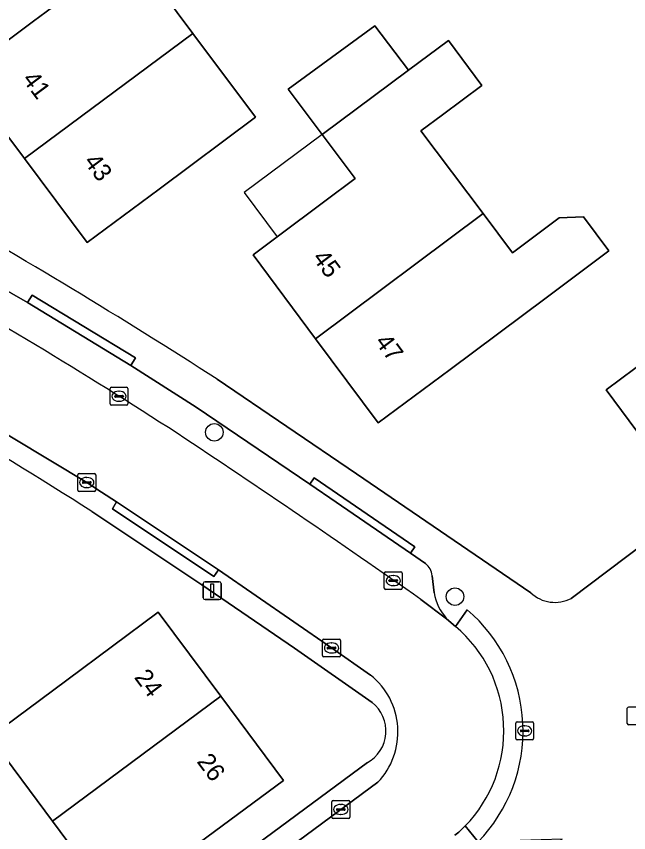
# Model space of a CAD drawing. Extents: x 163426 to 164192, y 380329 to 381641.
# Drawn here: x 163727.99 to 163762.15, y 381384.4 to 381429.97 of the extents above; entities that cross this region are included whole.
import ezdxf

# ---------------------------------------------------------------- set-up
doc = ezdxf.new("R2010")
doc.units = 0
for name, color, linetype in [('IMGEO_Boom', 7, 'Continuous'), ('IMGEO_Erf', 7, 'Continuous'), ('IMGEO_Kolk', 7, 'Continuous'), ('IMGEO_Lichtmast', 7, 'Continuous'), ('IMGEO_Pand', 7, 'Continuous'), ('IMGEO_Pand_nummerreeks', 7, 'Continuous'), ('IMGEO_Pand_overbouw', 7, 'Continuous'), ('IMGEO_Parkeervlak_open', 7, 'Continuous'), ('IMGEO_Rijbaan_lokaal_open', 7, 'Continuous'), ('IMGEO_Rioolput', 7, 'Continuous'), ('IMGEO_Voetpad_open', 7, 'Continuous')]:
    doc.layers.add(name, color=color, linetype=linetype)

msp = doc.modelspace()

# ---------------------------------------------------------------- linework, layer by layer
at = {"layer": 'IMGEO_Boom'}
for centre in [(163739.041, 381406.75), (163752.465, 381397.577)]:
    msp.add_circle(centre, 0.489, dxfattribs=at)
at = {"layer": 'IMGEO_Erf'}
for points in [[(163734.392, 381433.644), (163737.844, 381429.013), (163741.332, 381424.334), (163735.959, 381420.329), (163731.95, 381417.34), (163728.442, 381422.029), (163724.94, 381426.71), (163727.089, 381428.312), (163728.949, 381429.699), (163730.718, 381431.018)], [(163758.95, 381397.479), (163763.037, 381400.559), (163771.273, 381389.773), (163771.409, 381389.878), (163777.989, 381388.455), (163788.257, 381395.968), (163789.689, 381397.016), (163798.219, 381403.447), (163803.621, 381396.043), (163804.163, 381395.367), (163836.242, 381419.16), (163833.927, 381420.874)], [(163764.37, 381404.43), (163760.897, 381409.114), (163764.903, 381412.107)], [(163739.193, 381409.711), (163746.975, 381404.442), (163756.688, 381397.794)], [(163747.844, 381391.661), (163743.505, 381394.694), (163738.345, 381398.241), (163732.205, 381402.336)], [(163708.373, 381359.322), (163747.579, 381388.314)]]:
    msp.add_lwpolyline(points, dxfattribs=at)
for points in [[(163754.028, 381418.967), (163755.672, 381416.777), (163758.271, 381418.715), (163759.627, 381418.774), (163761.049, 381416.878), (163757.56, 381414.26), (163752.192, 381410.265), (163748.18, 381407.28), (163744.69, 381411.964), (163741.2, 381416.65), (163742.547, 381417.66), (163745.2, 381419.651), (163746.896, 381420.924), (163745.057, 381423.374), (163743.158, 381425.905), (163747.99, 381429.44), (163749.878, 381426.957), (163752.106, 381428.613), (163753.964, 381426.112), (163751.764, 381424.477), (163750.567, 381423.579)], [(163726.52, 381389.74), (163730.808, 381392.923), (163735.91, 381396.71), (163739.402, 381392.014), (163742.9, 381387.31), (163733.49, 381380.36), (163730.005, 381385.05)]]:
    msp.add_lwpolyline(points, close=True, dxfattribs=at)
for centre, radius, start, end in [((163566.802, 381142.473), 318.017, 57.1746, 60.61257), ((163568.911, 381145.18), 304.622, 57.58447, 61.51364), ((163758.042, 381399.241), 1.982, 226.8964, 297.2478), ((163746.598, 381390.076), 2.017, 299.1188, 51.8272)]:
    msp.add_arc(centre, radius, start, end, dxfattribs=at)
at = {"layer": 'IMGEO_Kolk'}
for p, q in [((163733.219, 381408.336), (163733.219, 381409.188)), ((163733.294, 381409.262), (163734.146, 381409.262)), ((163733.707, 381409.042), (163733.732, 381409.042)), ((163734.22, 381409.188), (163734.22, 381408.336)), ((163733.478, 381408.756), (163733.478, 381408.768)), ((163733.916, 381408.719), (163733.518, 381408.719)), ((163733.521, 381408.805), (163733.919, 381408.805)), ((163733.962, 381408.768), (163733.962, 381408.756)), ((163734.146, 381408.262), (163733.294, 381408.262)), ((163733.73, 381408.482), (163733.705, 381408.482)), ((163731.418, 381403.523), (163731.418, 381404.375)), ((163731.493, 381404.449), (163732.345, 381404.449)), ((163731.906, 381404.229), (163731.931, 381404.229)), ((163732.419, 381404.375), (163732.419, 381403.523)), ((163731.677, 381403.943), (163731.677, 381403.955)), ((163732.115, 381403.906), (163731.717, 381403.906)), ((163731.72, 381403.992), (163732.118, 381403.992)), ((163731.929, 381403.669), (163731.904, 381403.669)), ((163732.161, 381403.955), (163732.161, 381403.943)), ((163732.345, 381403.449), (163731.493, 381403.449)), ((163748.521, 381398.045), (163748.521, 381398.897)), ((163748.596, 381398.971), (163749.448, 381398.971)), ((163749.009, 381398.751), (163749.034, 381398.751)), ((163749.522, 381398.897), (163749.522, 381398.045)), ((163748.78, 381398.465), (163748.78, 381398.477)), ((163749.218, 381398.428), (163748.82, 381398.428)), ((163748.823, 381398.514), (163749.221, 381398.514)), ((163749.032, 381398.191), (163749.007, 381398.191)), ((163749.264, 381398.477), (163749.264, 381398.465)), ((163749.448, 381397.971), (163748.596, 381397.971)), ((163745.075, 381394.286), (163745.075, 381395.138)), ((163745.15, 381395.212), (163746.002, 381395.212)), ((163745.563, 381394.992), (163745.588, 381394.992)), ((163746.076, 381395.138), (163746.076, 381394.286)), ((163745.334, 381394.706), (163745.334, 381394.718)), ((163745.772, 381394.669), (163745.374, 381394.669)), ((163745.377, 381394.755), (163745.775, 381394.755)), ((163745.818, 381394.718), (163745.818, 381394.706)), ((163746.002, 381394.212), (163745.15, 381394.212)), ((163745.586, 381394.432), (163745.561, 381394.432)), ((163762.08, 381390.493), (163762.08, 381391.345)), ((163762.155, 381391.419), (163763.007, 381391.419)), ((163763.007, 381390.419), (163762.155, 381390.419)), ((163745.594, 381385.272), (163745.594, 381386.124)), ((163745.669, 381386.198), (163746.521, 381386.198)), ((163746.082, 381385.978), (163746.107, 381385.978)), ((163746.595, 381386.124), (163746.595, 381385.272)), ((163745.853, 381385.692), (163745.853, 381385.704)), ((163746.291, 381385.655), (163745.893, 381385.655)), ((163745.896, 381385.741), (163746.294, 381385.741)), ((163746.105, 381385.418), (163746.08, 381385.418)), ((163746.337, 381385.704), (163746.337, 381385.692)), ((163746.521, 381385.198), (163745.669, 381385.198))]:
    msp.add_line(p, q, dxfattribs=at)
for points in [[(163733.219, 381408.336), (163733.219, 381409.188)], [(163733.294, 381409.262), (163734.146, 381409.262)], [(163734.22, 381409.188), (163734.22, 381408.336)], [(163734.146, 381408.262), (163733.294, 381408.262)], [(163731.418, 381403.523), (163731.418, 381404.375)], [(163731.493, 381404.449), (163732.345, 381404.449)], [(163732.419, 381404.375), (163732.419, 381403.523)], [(163732.345, 381403.449), (163731.493, 381403.449)], [(163748.521, 381398.045), (163748.521, 381398.897)], [(163748.596, 381398.971), (163749.448, 381398.971)], [(163749.522, 381398.897), (163749.522, 381398.045)], [(163749.448, 381397.971), (163748.596, 381397.971)], [(163745.075, 381394.286), (163745.075, 381395.138)], [(163745.15, 381395.212), (163746.002, 381395.212)], [(163746.076, 381395.138), (163746.076, 381394.286)], [(163746.002, 381394.212), (163745.15, 381394.212)], [(163762.08, 381390.493), (163762.08, 381391.345)], [(163762.155, 381391.419), (163763.007, 381391.419)], [(163763.007, 381390.419), (163762.155, 381390.419)], [(163745.594, 381385.272), (163745.594, 381386.124)], [(163745.669, 381386.198), (163746.521, 381386.198)], [(163746.595, 381386.124), (163746.595, 381385.272)], [(163746.521, 381385.198), (163745.669, 381385.198)]]:
    msp.add_lwpolyline(points, dxfattribs=at)
for centre, radius, start, end in [((163733.296, 381409.186), 0.0765, 91.552, 178.448), ((163733.296, 381409.186), 0.0765, 91.552, 178.448), ((163734.144, 381409.186), 0.0765, 1.552, 88.448), ((163734.144, 381409.186), 0.0765, 1.552, 88.448), ((163733.518, 381408.765), 0.0403, 85.8775, 175.7526), ((163733.515, 381408.755), 0.0366, 178.938, 274.7102), ((163733.919, 381408.762), 0.043, 264.8664, 352.4533), ((163733.923, 381408.767), 0.0386, 1.7309, 96.639), ((163733.296, 381408.338), 0.0765, 181.552, 268.448), ((163733.296, 381408.338), 0.0765, 181.552, 268.448), ((163734.144, 381408.338), 0.0765, 271.552, 358.448), ((163734.144, 381408.338), 0.0765, 271.552, 358.448), ((163731.495, 381404.373), 0.0765, 91.552, 178.448), ((163731.495, 381404.373), 0.0765, 91.552, 178.448), ((163732.343, 381404.373), 0.0765, 1.552, 88.448), ((163732.343, 381404.373), 0.0765, 1.552, 88.448), ((163731.717, 381403.952), 0.0403, 85.8775, 175.7526), ((163731.714, 381403.942), 0.0366, 178.938, 274.7102), ((163732.118, 381403.949), 0.043, 264.8664, 352.4533), ((163732.122, 381403.954), 0.0386, 1.7309, 96.639), ((163731.495, 381403.525), 0.0765, 181.552, 268.448), ((163731.495, 381403.525), 0.0765, 181.552, 268.448), ((163732.343, 381403.525), 0.0765, 271.552, 358.448), ((163732.343, 381403.525), 0.0765, 271.552, 358.448), ((163748.598, 381398.895), 0.0765, 91.552, 178.448), ((163748.598, 381398.895), 0.0765, 91.552, 178.448), ((163749.446, 381398.895), 0.0765, 1.552, 88.448), ((163749.446, 381398.895), 0.0765, 1.552, 88.448), ((163748.82, 381398.474), 0.0403, 85.8775, 175.7526), ((163748.817, 381398.464), 0.0366, 178.938, 274.7102), ((163749.221, 381398.471), 0.043, 264.8664, 352.4533), ((163749.225, 381398.476), 0.0386, 1.7309, 96.639), ((163748.598, 381398.047), 0.0765, 181.552, 268.448), ((163748.598, 381398.047), 0.0765, 181.552, 268.448), ((163749.446, 381398.047), 0.0765, 271.552, 358.448), ((163749.446, 381398.047), 0.0765, 271.552, 358.448), ((163745.152, 381395.136), 0.0765, 91.552, 178.448), ((163745.152, 381395.136), 0.0765, 91.552, 178.448), ((163746, 381395.136), 0.0765, 1.552, 88.448), ((163746, 381395.136), 0.0765, 1.552, 88.448), ((163745.374, 381394.715), 0.0403, 85.8775, 175.7526), ((163745.371, 381394.705), 0.0366, 178.938, 274.7102), ((163745.775, 381394.712), 0.043, 264.8664, 352.4533), ((163745.779, 381394.717), 0.0386, 1.7309, 96.639), ((163745.152, 381394.288), 0.0765, 181.552, 268.448), ((163745.152, 381394.288), 0.0765, 181.552, 268.448), ((163746, 381394.288), 0.0765, 271.552, 358.448), ((163746, 381394.288), 0.0765, 271.552, 358.448), ((163762.157, 381391.343), 0.0765, 91.552, 178.448), ((163762.157, 381391.343), 0.0765, 91.552, 178.448), ((163762.157, 381390.495), 0.0765, 181.552, 268.448), ((163762.157, 381390.495), 0.0765, 181.552, 268.448), ((163745.671, 381386.122), 0.0765, 91.552, 178.448), ((163745.671, 381386.122), 0.0765, 91.552, 178.448), ((163746.519, 381386.122), 0.0765, 1.552, 88.448), ((163746.519, 381386.122), 0.0765, 1.552, 88.448), ((163745.893, 381385.701), 0.0403, 85.8775, 175.7526), ((163745.89, 381385.691), 0.0366, 178.938, 274.7102), ((163746.294, 381385.698), 0.043, 264.8664, 352.4533), ((163746.298, 381385.703), 0.0386, 1.7309, 96.639), ((163745.671, 381385.274), 0.0765, 181.552, 268.448), ((163745.671, 381385.274), 0.0765, 181.552, 268.448), ((163746.519, 381385.274), 0.0765, 271.552, 358.448), ((163746.519, 381385.274), 0.0765, 271.552, 358.448)]:
    msp.add_arc(centre, radius, start, end, dxfattribs=at)
for centre, major_axis, ratio, start_param, end_param in [((163733.706, 381408.762), (-0.387, 0.002), 0.722429, 4.712389, 7.853982), ((163733.731, 381408.762), (-0.39, 0.002), 0.717154, 1.570796, 4.712389), ((163731.905, 381403.949), (-0.387, 0.002), 0.722429, 4.712389, 7.853982), ((163731.93, 381403.949), (-0.39, 0.002), 0.717154, 1.570796, 4.712389), ((163749.008, 381398.471), (-0.387, 0.002), 0.722429, 4.712389, 7.853982), ((163749.033, 381398.471), (-0.39, 0.002), 0.717154, 1.570796, 4.712389), ((163745.562, 381394.712), (-0.387, 0.002), 0.722429, 4.712389, 7.853982), ((163745.587, 381394.712), (-0.39, 0.002), 0.717154, 1.570796, 4.712389), ((163746.081, 381385.698), (-0.387, 0.002), 0.722429, 4.712389, 7.853982), ((163746.106, 381385.698), (-0.39, 0.002), 0.717154, 1.570796, 4.712389)]:
    msp.add_ellipse(centre, major_axis=major_axis, ratio=ratio, start_param=start_param, end_param=end_param, dxfattribs=at)
at = {"layer": 'IMGEO_Lichtmast'}
for p, q in [((163738.423, 381397.511), (163738.423, 381398.311)), ((163738.423, 381398.311), (163738.423, 381397.511)), ((163738.523, 381398.411), (163739.313, 381398.411)), ((163739.313, 381398.411), (163738.523, 381398.411)), ((163739.413, 381398.311), (163739.413, 381397.511)), ((163739.413, 381397.511), (163739.413, 381398.311)), ((163739.313, 381397.411), (163738.523, 381397.411)), ((163738.523, 381397.411), (163739.313, 381397.411))]:
    msp.add_line(p, q, dxfattribs=at)
msp.add_lwpolyline([(163738.843, 381398.286), (163738.993, 381398.286), (163738.993, 381397.536), (163738.843, 381397.536), (163738.843, 381398.286)], dxfattribs=at)
for centre, start, end in [((163738.523, 381398.311), 90, 180), ((163738.523, 381398.311), 90, 180), ((163739.313, 381398.311), 0, 90), ((163739.313, 381398.311), 360, 90), ((163738.523, 381397.511), 180, 270), ((163738.523, 381397.511), 180, 270), ((163739.313, 381397.511), 270, 0), ((163739.313, 381397.511), 270, 0)]:
    msp.add_arc(centre, 0.1, start, end, dxfattribs=at)
at = {"layer": 'IMGEO_Pand'}
for points in [[(163737.844, 381429.013), (163734.392, 381433.644), (163735.58, 381434.529), (163738.429, 381436.662), (163736.539, 381439.186), (163733.697, 381437.058), (163728.895, 381433.463), (163730.718, 381431.018), (163728.949, 381429.699), (163727.089, 381428.312), (163724.94, 381426.71), (163728.442, 381422.029)], [(163745.057, 381423.374), (163749.878, 381426.957), (163747.99, 381429.44), (163743.158, 381425.905)], [(163728.442, 381422.029), (163731.95, 381417.34), (163735.959, 381420.329), (163741.332, 381424.334), (163737.844, 381429.013)], [(163750.567, 381423.579), (163751.764, 381424.477), (163753.964, 381426.112), (163752.106, 381428.613), (163749.878, 381426.957), (163745.057, 381423.374), (163746.896, 381420.924), (163745.2, 381419.651), (163742.547, 381417.66), (163741.2, 381416.65), (163744.69, 381411.964), (163754.028, 381418.967)], [(163764.37, 381404.43), (163773.693, 381411.384), (163770.257, 381415.983), (163771.453, 381416.876), (163769.568, 381419.396), (163764.754, 381415.833), (163766.594, 381413.371), (163764.903, 381412.107), (163760.897, 381409.114)], [(163757.56, 381414.26), (163761.049, 381416.878), (163759.627, 381418.774), (163758.271, 381418.715), (163755.672, 381416.777), (163754.028, 381418.967), (163744.69, 381411.964), (163748.18, 381407.28), (163752.192, 381410.265)], [(163739.402, 381392.014), (163735.91, 381396.71), (163730.808, 381392.923), (163726.52, 381389.74), (163730.005, 381385.05)], [(163739.402, 381392.014), (163730.005, 381385.05), (163733.49, 381380.36), (163742.9, 381387.31)]]:
    msp.add_lwpolyline(points, close=True, dxfattribs=at)
at = {"layer": 'IMGEO_Pand_overbouw'}
msp.add_lwpolyline([(163746.896, 381420.924), (163745.057, 381423.374), (163740.704, 381420.139), (163742.547, 381417.66), (163745.2, 381419.651)], close=True, dxfattribs=at)
at = {"layer": 'IMGEO_Parkeervlak_open'}
for points in [[(163750.813, 381399.424), (163749.98, 381399.998), (163745.828, 381402.859), (163744.365, 381403.852), (163738.022, 381408.156), (163734.377, 381410.478), (163728.612, 381413.989), (163721.863, 381417.859), (163717.18, 381420.475), (163711.17, 381423.661), (163704.786, 381426.841), (163702.185, 381428.093)], [(163751.305, 381397.785), (163751.198, 381398.748)], [(163750.565, 381397.42), (163752, 381396.348)]]:
    msp.add_lwpolyline(points, dxfattribs=at)
for centre, radius, start, end in [((163572.105, 381151.181), 304.084, 57.16919, 60.68189), ((163391.89, 380886.175), 624.515, 54.947587, 56.457742), ((163750.206, 381398.631), 0.999, 6.7513, 52.574), ((163754.172, 381398.285), 2.91, 189.892, 221.7292)]:
    msp.add_arc(centre, radius, start, end, dxfattribs=at)
at = {"layer": 'IMGEO_Rijbaan_lokaal_open'}
for points in [[(163663.814, 381435.918), (163664.399, 381435.726), (163664.986, 381435.542), (163671.456, 381433.335), (163681.471, 381429.731), (163685.687, 381428.038), (163692.2, 381425.235), (163700.244, 381421.446), (163702.915, 381420.141), (163707.011, 381418.104), (163714.91, 381413.923), (163718.401, 381412.028), (163723.593, 381408.953), (163731.916, 381403.95), (163732.751, 381403.408), (163733.581, 381402.861), (163739.262, 381399.081), (163745.573, 381394.713), (163747.757, 381393.202)], [(163752.501, 381395.915), (163752, 381396.348), (163750.565, 381397.42)], [(163748.158, 381387.217), (163724.22, 381369.527), (163719.347, 381365.925), (163709.45, 381358.635)], [(163752.458, 381384.261), (163752.686, 381384.43), (163753.038, 381384.776)]]:
    msp.add_lwpolyline(points, dxfattribs=at)
for centre, radius, start, end in [((163572.105, 381151.181), 304.084, 57.16919, 60.68189), ((163391.89, 380886.175), 624.515, 54.947587, 56.457742), ((163747.541, 381390.093), 7.648, 315.9535, 49.5666), ((163745.209, 381390.025), 4.073, 316.4038, 51.2624)]:
    msp.add_arc(centre, radius, start, end, dxfattribs=at)
at = {"layer": 'IMGEO_Rioolput'}
for p, q in [((163755.853, 381389.661), (163755.853, 381390.513)), ((163755.928, 381390.587), (163756.78, 381390.587)), ((163756.341, 381390.367), (163756.366, 381390.367)), ((163756.854, 381390.513), (163756.854, 381389.661)), ((163756.112, 381390.081), (163756.112, 381390.093)), ((163756.55, 381390.044), (163756.152, 381390.044)), ((163756.155, 381390.13), (163756.553, 381390.13)), ((163756.596, 381390.093), (163756.596, 381390.081)), ((163756.78, 381389.587), (163755.928, 381389.587)), ((163756.364, 381389.807), (163756.339, 381389.807))]:
    msp.add_line(p, q, dxfattribs=at)
for points in [[(163755.853, 381389.661), (163755.853, 381390.513)], [(163755.928, 381390.587), (163756.78, 381390.587)], [(163756.854, 381390.513), (163756.854, 381389.661)], [(163756.78, 381389.587), (163755.928, 381389.587)]]:
    msp.add_lwpolyline(points, dxfattribs=at)
for centre, radius, start, end in [((163755.93, 381390.511), 0.0765, 91.552, 178.448), ((163755.93, 381390.511), 0.0765, 91.552, 178.448), ((163756.778, 381390.511), 0.0765, 1.552, 88.448), ((163756.778, 381390.511), 0.0765, 1.552, 88.448), ((163756.152, 381390.09), 0.0403, 85.8775, 175.7526), ((163756.149, 381390.08), 0.0366, 178.938, 274.7102), ((163756.553, 381390.087), 0.043, 264.8664, 352.4533), ((163756.557, 381390.092), 0.0386, 1.7309, 96.639), ((163755.93, 381389.663), 0.0765, 181.552, 268.448), ((163755.93, 381389.663), 0.0765, 181.552, 268.448), ((163756.778, 381389.663), 0.0765, 271.552, 358.448), ((163756.778, 381389.663), 0.0765, 271.552, 358.448)]:
    msp.add_arc(centre, radius, start, end, dxfattribs=at)
for centre, major_axis, ratio, start_param, end_param in [((163756.34, 381390.087), (-0.387, 0.002), 0.722429, 4.712389, 7.853982), ((163756.365, 381390.087), (-0.39, 0.002), 0.717154, 1.570796, 4.712389)]:
    msp.add_ellipse(centre, major_axis=major_axis, ratio=ratio, start_param=start_param, end_param=end_param, dxfattribs=at)
at = {"layer": 'IMGEO_Voetpad_open'}
for points in [[(163702.185, 381428.093), (163704.786, 381426.841), (163711.17, 381423.661), (163711.394, 381424.063), (163717.399, 381420.855), (163717.18, 381420.475), (163721.863, 381417.859), (163728.612, 381413.989), (163728.867, 381414.402), (163734.639, 381410.903), (163734.377, 381410.478), (163738.022, 381408.156), (163744.365, 381403.852), (163744.617, 381404.219), (163750.225, 381400.353), (163749.98, 381399.998), (163750.813, 381399.424)], [(163747.757, 381393.202), (163745.573, 381394.713), (163739.262, 381399.081), (163739.014, 381398.709), (163733.349, 381402.487), (163733.581, 381402.861), (163732.751, 381403.408), (163731.916, 381403.95), (163723.593, 381408.953), (163723.385, 381408.584), (163718.174, 381411.632), (163718.401, 381412.028), (163714.91, 381413.923), (163707.011, 381418.104), (163706.796, 381417.705), (163702.73, 381419.738), (163702.915, 381420.141), (163700.244, 381421.446), (163692.2, 381425.235), (163691.731, 381424.219), (163685.261, 381427.061), (163683.72, 381427.596)], [(163795.953, 381381.752), (163794.165, 381384.158), (163838.787, 381417.275), (163836.242, 381419.16), (163804.163, 381395.367), (163803.621, 381396.043), (163802.986, 381395.578), (163801.624, 381394.698), (163797.491, 381391.697), (163795.629, 381394.192), (163793.943, 381392.938), (163791.516, 381396.226), (163790.579, 381395.58), (163789.824, 381395.58), (163788.886, 381395.109), (163788.257, 381395.968), (163777.989, 381388.455), (163771.409, 381389.878), (163771.273, 381389.773), (163763.037, 381400.559), (163758.95, 381397.479)], [(163756.688, 381397.794), (163746.975, 381404.442), (163739.193, 381409.711)], [(163732.205, 381402.336), (163738.345, 381398.241), (163743.505, 381394.694), (163747.844, 381391.661)], [(163751.198, 381398.748), (163751.305, 381397.785)], [(163752, 381396.348), (163752.501, 381395.915), (163753.142, 381396.85)], [(163753.142, 381396.85), (163752.501, 381395.915)], [(163747.579, 381388.314), (163708.373, 381359.322), (163709.45, 381358.635), (163719.347, 381365.925), (163724.22, 381369.527), (163748.158, 381387.217)], [(163731.904, 381364.386), (163758.447, 381384.033), (163753.754, 381383.884), (163753.038, 381384.776), (163752.686, 381384.43), (163752.458, 381384.261)], [(163753.038, 381384.776), (163753.754, 381383.884)]]:
    msp.add_lwpolyline(points, dxfattribs=at)
for points in [[(163734.639, 381410.903), (163728.867, 381414.402), (163728.612, 381413.989), (163734.377, 381410.478)], [(163749.98, 381399.998), (163750.225, 381400.353), (163744.617, 381404.219), (163744.365, 381403.852), (163745.828, 381402.859)], [(163739.262, 381399.081), (163733.581, 381402.861), (163733.349, 381402.487), (163739.014, 381398.709)]]:
    msp.add_lwpolyline(points, close=True, dxfattribs=at)
for centre, radius, start, end in [((163566.802, 381142.473), 318.017, 57.1746, 60.61257), ((163568.911, 381145.18), 304.622, 57.58447, 61.51364), ((163750.206, 381398.631), 0.999, 6.7513, 52.574), ((163754.172, 381398.285), 2.91, 189.892, 221.7292), ((163758.042, 381399.241), 1.982, 226.8964, 297.2478), ((163747.362, 381390.08), 8.902, 315.8944, 49.5103), ((163747.362, 381390.08), 8.902, 315.8944, 49.5103), ((163747.541, 381390.093), 7.648, 315.9535, 49.5666), ((163745.209, 381390.025), 4.073, 316.4038, 51.2624), ((163746.598, 381390.076), 2.017, 299.1188, 51.8272)]:
    msp.add_arc(centre, radius, start, end, dxfattribs=at)

# ---------------------------------------------------------------- texts
at = {"layer": 'IMGEO_Pand_nummerreeks'}
for s, rotation, p in [('41', 306.8013, (163728.283, 381426.449)), ('43', 306.8013, (163731.72, 381421.854)), ('45', 306.6863, (163744.473, 381416.476)), ('47', 306.6863, (163747.963, 381411.791)), ('24', 306.6351, (163734.532, 381393.066)), ('26', 306.6351, (163738.027, 381388.366))]:
    msp.add_text(s, height=1, rotation=rotation, dxfattribs=at).set_placement(p)

doc.saveas('drawing.dxf')
